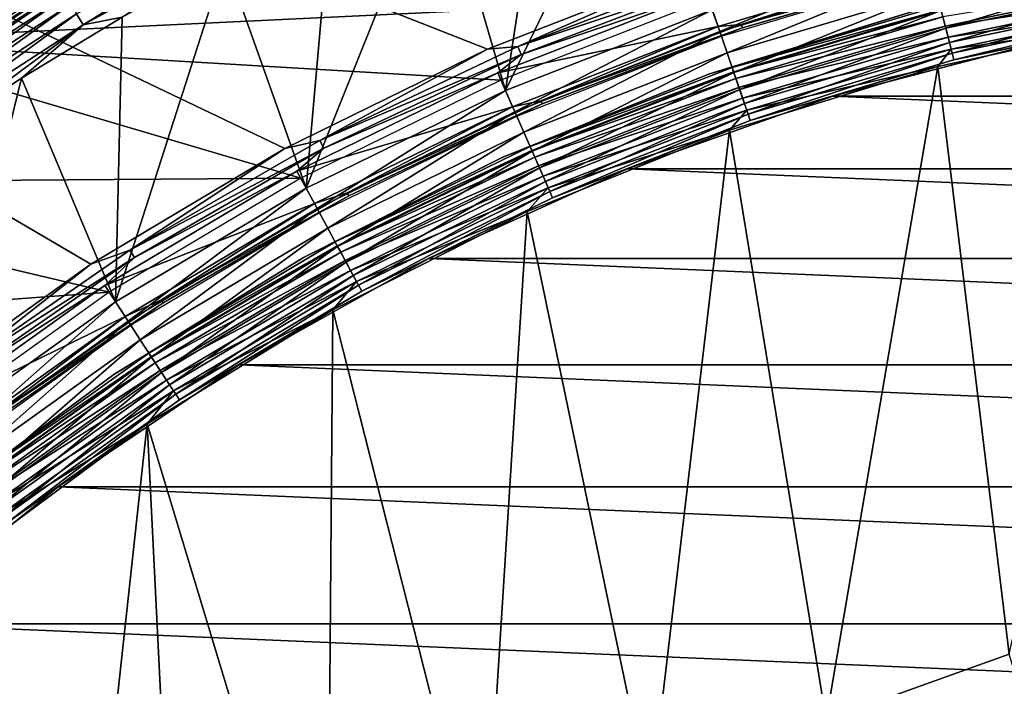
# Model space of a CAD drawing. Header units: millimetres. Extents: x -43.6 to 43.6, y -43.6 to 43.6.
# Tile 260 of 350: x -13.1 to -4.9, y 15.6 to 21.2. Entities that reach past the tile are written whole.
import ezdxf

# ---------------------------------------------------------------- set-up
doc = ezdxf.new("R2010")
doc.units = ezdxf.units.MM
doc.header["$LTSCALE"] = 65.185185
for name, color, linetype in [('101', 7, 'CONTINUOUS'), ('234', 7, 'CONTINUOUS'), ('25', 7, 'CONTINUOUS'), ('27', 7, 'CONTINUOUS'), ('29', 7, 'CONTINUOUS'), ('30', 7, 'CONTINUOUS'), ('32', 7, 'CONTINUOUS'), ('35', 7, 'CONTINUOUS'), ('379', 7, 'CONTINUOUS'), ('38', 7, 'CONTINUOUS'), ('380', 7, 'CONTINUOUS'), ('40', 7, 'CONTINUOUS'), ('41', 7, 'CONTINUOUS'), ('51', 7, 'CONTINUOUS'), ('96', 7, 'CONTINUOUS'), ('99', 7, 'CONTINUOUS')]:
    doc.layers.add(name, color=color, linetype=linetype)

msp = doc.modelspace()

# ---------------------------------------------------------------- linework, layer by layer
at = {"layer": '101', "color": 2, "linetype": 'CONTINUOUS'}
for points in [[(-5.4869, 21.6675, -7.8877), (-7.2575, 21.1403, -7.8877), (-7.0629, 21.1561, -7.9515), (-5.4869, 21.6675, -7.8877)], [(-5.4869, 21.6675, -7.8877), (-7.0629, 21.1561, -7.9515), (-5.3377, 21.6558, -7.9515), (-5.4869, 21.6675, -7.8877)], [(-7.0629, 21.1561, -7.9515), (-5.3307, 21.6276, -8.0257), (-5.3377, 21.6558, -7.9515), (-7.0629, 21.1561, -7.9515)], [(-7.0537, 21.1286, -8.0257), (-5.3307, 21.6276, -8.0257), (-7.0629, 21.1561, -7.9515), (-7.0537, 21.1286, -8.0257)], [(-7.0537, 21.1286, -8.0257), (-5.4661, 21.5851, -8.1049), (-5.3307, 21.6276, -8.0257), (-7.0537, 21.1286, -8.0257)], [(-7.2299, 21.0599, -8.1049), (-5.4661, 21.5851, -8.1049), (-7.0537, 21.1286, -8.0257), (-7.2299, 21.0599, -8.1049)], [(-7.2575, 21.1403, -7.8877), (-8.9785, 20.4688, -7.8877), (-8.7424, 20.5192, -7.9515), (-7.2575, 21.1403, -7.8877)], [(-7.2575, 21.1403, -7.8877), (-8.7424, 20.5192, -7.9515), (-7.0629, 21.1561, -7.9515), (-7.2575, 21.1403, -7.8877)], [(-8.7424, 20.5192, -7.9515), (-7.0537, 21.1286, -8.0257), (-7.0629, 21.1561, -7.9515), (-8.7424, 20.5192, -7.9515)], [(-8.731, 20.4924, -8.0257), (-7.0537, 21.1286, -8.0257), (-8.7424, 20.5192, -7.9515), (-8.731, 20.4924, -8.0257)], [(-8.731, 20.4924, -8.0257), (-7.2299, 21.0599, -8.1049), (-7.0537, 21.1286, -8.0257), (-8.731, 20.4924, -8.0257)], [(-8.9443, 20.391, -8.1049), (-7.2299, 21.0599, -8.1049), (-8.731, 20.4924, -8.0257), (-8.9443, 20.391, -8.1049)], [(-8.9785, 20.4688, -7.8877), (-10.6381, 19.6575, -7.8877), (-10.3652, 19.7492, -7.9515), (-8.9785, 20.4688, -7.8877)], [(-8.9785, 20.4688, -7.8877), (-10.3652, 19.7492, -7.9515), (-8.7424, 20.5192, -7.9515), (-8.9785, 20.4688, -7.8877)], [(-10.3652, 19.7492, -7.9515), (-8.731, 20.4924, -8.0257), (-8.7424, 20.5192, -7.9515), (-10.3652, 19.7492, -7.9515)], [(-10.3517, 19.7234, -8.0257), (-8.731, 20.4924, -8.0257), (-10.3652, 19.7492, -7.9515), (-10.3517, 19.7234, -8.0257)], [(-10.3517, 19.7234, -8.0257), (-8.9443, 20.391, -8.1049), (-8.731, 20.4924, -8.0257), (-10.3517, 19.7234, -8.0257)], [(-10.5976, 19.5827, -8.1049), (-8.9443, 20.391, -8.1049), (-10.3517, 19.7234, -8.0257), (-10.5976, 19.5827, -8.1049)], [(-10.6381, 19.6575, -7.8877), (-11.9207, 18.8511, -7.9515), (-10.3652, 19.7492, -7.9515), (-10.6381, 19.6575, -7.8877)], [(-11.9207, 18.8511, -7.9515), (-10.3517, 19.7234, -8.0257), (-10.3652, 19.7492, -7.9515), (-11.9207, 18.8511, -7.9515)], [(-11.9052, 18.8265, -8.0257), (-10.3517, 19.7234, -8.0257), (-11.9207, 18.8511, -7.9515), (-11.9052, 18.8265, -8.0257)], [(-11.9052, 18.8265, -8.0257), (-10.5976, 19.5827, -8.1049), (-10.3517, 19.7234, -8.0257), (-11.9052, 18.8265, -8.0257)], [(-10.6381, 19.6575, -7.8877), (-12.2251, 18.7118, -7.8877), (-11.9207, 18.8511, -7.9515), (-10.6381, 19.6575, -7.8877)], [(-12.1786, 18.6407, -8.1049), (-10.5976, 19.5827, -8.1049), (-11.9052, 18.8265, -8.0257), (-12.1786, 18.6407, -8.1049)], [(-12.2251, 18.7118, -7.8877), (-13.3989, 17.8307, -7.9515), (-11.9207, 18.8511, -7.9515), (-12.2251, 18.7118, -7.8877)], [(-13.3989, 17.8307, -7.9515), (-11.9052, 18.8265, -8.0257), (-11.9207, 18.8511, -7.9515), (-13.3989, 17.8307, -7.9515)], [(-13.3815, 17.8075, -8.0257), (-11.9052, 18.8265, -8.0257), (-13.3989, 17.8307, -7.9515), (-13.3815, 17.8075, -8.0257)], [(-13.3815, 17.8075, -8.0257), (-12.1786, 18.6407, -8.1049), (-11.9052, 18.8265, -8.0257), (-13.3815, 17.8075, -8.0257)], [(-12.2251, 18.7118, -7.8877), (-13.7285, 17.6384, -7.8877), (-13.3989, 17.8307, -7.9515), (-12.2251, 18.7118, -7.8877)], [(-13.6763, 17.5713, -8.1049), (-12.1786, 18.6407, -8.1049), (-13.3815, 17.8075, -8.0257), (-13.6763, 17.5713, -8.1049)]]:
    msp.add_3dface(points, dxfattribs=at)
at = {"layer": '234', "linetype": 'CONTINUOUS'}
msp.add_3dface([(-12.9974, 22.0847, -9.4785), (-14.6563, 21.0205, -9.4785), (-14.5034, 21.2035, -9.4868), (-12.9974, 22.0847, -9.4785)], dxfattribs=at)
at = {"layer": '25', "color": 7, "linetype": 'CONTINUOUS'}
for points in [[(-6.2957, 20.5576, -12.8785), (-4.5296, 21.0174, -12.8785), (-6.2957, 20.5576, -26.7285), (-6.2957, 20.5576, -12.8785)], [(-6.2957, 20.5576, -26.7285), (-4.5296, 21.0174, -12.8785), (-4.5296, 21.0174, -26.7285), (-6.2957, 20.5576, -26.7285)], [(-8.0164, 19.9496, -12.8785), (-6.2957, 20.5576, -12.8785), (-8.0164, 19.9496, -26.7285), (-8.0164, 19.9496, -12.8785)], [(-8.0164, 19.9496, -26.7285), (-6.2957, 20.5576, -12.8785), (-6.2957, 20.5576, -26.7285), (-8.0164, 19.9496, -26.7285)], [(-9.6794, 19.1979, -12.8785), (-8.0164, 19.9496, -12.8785), (-9.6794, 19.1979, -26.7285), (-9.6794, 19.1979, -12.8785)], [(-9.6794, 19.1979, -26.7285), (-8.0164, 19.9496, -12.8785), (-8.0164, 19.9496, -26.7285), (-9.6794, 19.1979, -26.7285)], [(-11.2726, 18.3079, -12.8785), (-9.6794, 19.1979, -12.8785), (-11.2726, 18.3079, -26.7285), (-11.2726, 18.3079, -12.8785)], [(-11.2726, 18.3079, -26.7285), (-9.6794, 19.1979, -12.8785), (-9.6794, 19.1979, -26.7285), (-11.2726, 18.3079, -26.7285)], [(-12.7846, 17.2859, -12.8785), (-11.2726, 18.3079, -12.8785), (-12.7846, 17.2859, -26.7285), (-12.7846, 17.2859, -12.8785)], [(-12.7846, 17.2859, -26.7285), (-11.2726, 18.3079, -12.8785), (-11.2726, 18.3079, -26.7285), (-12.7846, 17.2859, -26.7285)], [(-14.2045, 16.1395, -12.8785), (-12.7846, 17.2859, -12.8785), (-14.2045, 16.1395, -26.7285), (-14.2045, 16.1395, -12.8785)], [(-14.2045, 16.1395, -26.7285), (-12.7846, 17.2859, -12.8785), (-12.7846, 17.2859, -26.7285), (-14.2045, 16.1395, -26.7285)]]:
    msp.add_3dface(points, dxfattribs=at)
at = {"layer": '27', "color": 7, "linetype": 'CONTINUOUS'}
for points in [[(-7.3058, 21.2809, -11.8785), (-9.0383, 20.6048, -11.8785), (-7.7578, 23.2393, -11.8785), (-7.3058, 21.2809, -11.8785)], [(-7.7578, 23.2393, -11.8785), (-9.0383, 20.6048, -11.8785), (-8.6874, 22.9081, -11.8785), (-7.7578, 23.2393, -11.8785)], [(-8.6874, 22.9081, -11.8785), (-9.0383, 20.6048, -11.8785), (-9.6028, 22.5397, -11.8785), (-8.6874, 22.9081, -11.8785)], [(-9.0383, 20.6048, -11.8785), (-10.709, 19.7881, -11.8785), (-9.6028, 22.5397, -11.8785), (-9.0383, 20.6048, -11.8785)], [(-9.6028, 22.5397, -11.8785), (-10.709, 19.7881, -11.8785), (-10.5026, 22.1347, -11.8785), (-9.6028, 22.5397, -11.8785)], [(-10.5026, 22.1347, -11.8785), (-10.709, 19.7881, -11.8785), (-11.3853, 21.6939, -11.8785), (-10.5026, 22.1347, -11.8785)], [(-10.709, 19.7881, -11.8785), (-12.3065, 18.8361, -11.8785), (-11.3853, 21.6939, -11.8785), (-10.709, 19.7881, -11.8785)], [(-11.3853, 21.6939, -11.8785), (-12.3065, 18.8361, -11.8785), (-12.2496, 21.2179, -11.8785), (-11.3853, 21.6939, -11.8785)], [(-12.2496, 21.2179, -11.8785), (-12.3065, 18.8361, -11.8785), (-13.0941, 20.7074, -11.8785), (-12.2496, 21.2179, -11.8785)], [(-13.0941, 20.7074, -11.8785), (-13.82, 17.7555, -11.8785), (-13.9173, 20.1633, -11.8785), (-13.0941, 20.7074, -11.8785)], [(-12.3065, 18.8361, -11.8785), (-13.82, 17.7555, -11.8785), (-13.0941, 20.7074, -11.8785), (-12.3065, 18.8361, -11.8785)]]:
    msp.add_3dface(points, dxfattribs=at)
at = {"layer": '29', "color": 7, "linetype": 'CONTINUOUS'}
for points in [[(-14.6946, 20.2254, -9.4785), (-13.0625, 21.316, -9.4785), (-14.6946, 20.2254, -11.3785), (-14.6946, 20.2254, -9.4785)], [(-14.6946, 20.2254, -11.3785), (-13.0625, 21.316, -9.4785), (-13.0625, 21.316, -11.3785), (-14.6946, 20.2254, -11.3785)]]:
    msp.add_3dface(points, dxfattribs=at)
at = {"layer": '30', "color": 7, "linetype": 'CONTINUOUS'}
for points in [[(-7.3058, 21.2809, -11.8785), (-5.5236, 21.8115, -11.8785), (-7.2428, 21.0975, -11.8975), (-7.3058, 21.2809, -11.8785)], [(-5.5236, 21.8115, -11.8785), (-5.4758, 21.6235, -11.8975), (-7.2428, 21.0975, -11.8975), (-5.5236, 21.8115, -11.8785)], [(-5.4758, 21.6235, -11.8975), (-7.1818, 20.9198, -11.9543), (-7.2428, 21.0975, -11.8975), (-5.4758, 21.6235, -11.8975)], [(-5.4297, 21.4414, -11.9543), (-7.1818, 20.9198, -11.9543), (-5.4758, 21.6235, -11.8975), (-5.4297, 21.4414, -11.9543)], [(-3.612, 21.6458, -12.0466), (-5.3499, 21.1264, -12.171), (-5.3872, 21.2736, -12.0466), (-3.612, 21.6458, -12.0466)], [(-3.5871, 21.4961, -12.171), (-5.3499, 21.1264, -12.171), (-3.612, 21.6458, -12.0466), (-3.5871, 21.4961, -12.171)], [(-3.5871, 21.4961, -12.171), (-5.3194, 21.0057, -12.3226), (-5.3499, 21.1264, -12.171), (-3.5871, 21.4961, -12.171)], [(-3.5666, 21.3732, -12.3226), (-5.3194, 21.0057, -12.3226), (-3.5871, 21.4961, -12.171), (-3.5666, 21.3732, -12.3226)], [(-5.4297, 21.4414, -11.9543), (-7.1256, 20.756, -12.0466), (-7.1818, 20.9198, -11.9543), (-5.4297, 21.4414, -11.9543)], [(-5.3872, 21.2736, -12.0466), (-7.1256, 20.756, -12.0466), (-5.4297, 21.4414, -11.9543), (-5.3872, 21.2736, -12.0466)], [(-3.5666, 21.3732, -12.3226), (-5.2966, 20.916, -12.4957), (-5.3194, 21.0057, -12.3226), (-3.5666, 21.3732, -12.3226)], [(-3.5513, 21.2819, -12.4957), (-5.2966, 20.916, -12.4957), (-3.5666, 21.3732, -12.3226), (-3.5513, 21.2819, -12.4957)], [(-3.5513, 21.2819, -12.4957), (-5.2827, 20.8607, -12.6834), (-5.2966, 20.916, -12.4957), (-3.5513, 21.2819, -12.4957)], [(-3.5419, 21.2257, -12.6834), (-5.2827, 20.8607, -12.6834), (-3.5513, 21.2819, -12.4957), (-3.5419, 21.2257, -12.6834)], [(-9.0383, 20.6048, -11.8785), (-7.3058, 21.2809, -11.8785), (-8.9602, 20.4273, -11.8975), (-9.0383, 20.6048, -11.8785)], [(-7.3058, 21.2809, -11.8785), (-7.2428, 21.0975, -11.8975), (-8.9602, 20.4273, -11.8975), (-7.3058, 21.2809, -11.8785)], [(-5.3872, 21.2736, -12.0466), (-7.0763, 20.6125, -12.171), (-7.1256, 20.756, -12.0466), (-5.3872, 21.2736, -12.0466)], [(-5.3499, 21.1264, -12.171), (-7.0763, 20.6125, -12.171), (-5.3872, 21.2736, -12.0466), (-5.3499, 21.1264, -12.171)], [(-3.5419, 21.2257, -12.6834), (-4.5296, 21.0174, -12.8785), (-5.2827, 20.8607, -12.6834), (-3.5419, 21.2257, -12.6834)], [(-5.3499, 21.1264, -12.171), (-7.0358, 20.4947, -12.3226), (-7.0763, 20.6125, -12.171), (-5.3499, 21.1264, -12.171)], [(-5.3194, 21.0057, -12.3226), (-7.0358, 20.4947, -12.3226), (-5.3499, 21.1264, -12.171), (-5.3194, 21.0057, -12.3226)], [(-7.2428, 21.0975, -11.8975), (-8.8848, 20.2553, -11.9543), (-8.9602, 20.4273, -11.8975), (-7.2428, 21.0975, -11.8975)], [(-7.1818, 20.9198, -11.9543), (-8.8848, 20.2553, -11.9543), (-7.2428, 21.0975, -11.8975), (-7.1818, 20.9198, -11.9543)], [(-5.3194, 21.0057, -12.3226), (-7.0058, 20.4071, -12.4957), (-7.0358, 20.4947, -12.3226), (-5.3194, 21.0057, -12.3226)], [(-5.2966, 20.916, -12.4957), (-7.0058, 20.4071, -12.4957), (-5.3194, 21.0057, -12.3226), (-5.2966, 20.916, -12.4957)], [(-4.5296, 21.0174, -12.8785), (-6.2957, 20.5576, -12.8785), (-5.2827, 20.8607, -12.6834), (-4.5296, 21.0174, -12.8785)], [(-7.1818, 20.9198, -11.9543), (-8.8152, 20.0967, -12.0466), (-8.8848, 20.2553, -11.9543), (-7.1818, 20.9198, -11.9543)], [(-7.1256, 20.756, -12.0466), (-8.8152, 20.0967, -12.0466), (-7.1818, 20.9198, -11.9543), (-7.1256, 20.756, -12.0466)], [(-5.2966, 20.916, -12.4957), (-6.9873, 20.3532, -12.6834), (-7.0058, 20.4071, -12.4957), (-5.2966, 20.916, -12.4957)], [(-5.2827, 20.8607, -12.6834), (-6.9873, 20.3532, -12.6834), (-5.2966, 20.916, -12.4957), (-5.2827, 20.8607, -12.6834)], [(-5.2827, 20.8607, -12.6834), (-6.2957, 20.5576, -12.8785), (-6.9873, 20.3532, -12.6834), (-5.2827, 20.8607, -12.6834)], [(-7.1256, 20.756, -12.0466), (-8.7543, 19.9577, -12.171), (-8.8152, 20.0967, -12.0466), (-7.1256, 20.756, -12.0466)], [(-7.0763, 20.6125, -12.171), (-8.7543, 19.9577, -12.171), (-7.1256, 20.756, -12.0466), (-7.0763, 20.6125, -12.171)], [(-10.709, 19.7881, -11.8785), (-9.0383, 20.6048, -11.8785), (-10.6165, 19.6176, -11.8975), (-10.709, 19.7881, -11.8785)], [(-9.0383, 20.6048, -11.8785), (-8.9602, 20.4273, -11.8975), (-10.6165, 19.6176, -11.8975), (-9.0383, 20.6048, -11.8785)], [(-7.0763, 20.6125, -12.171), (-8.7042, 19.8437, -12.3226), (-8.7543, 19.9577, -12.171), (-7.0763, 20.6125, -12.171)], [(-7.0358, 20.4947, -12.3226), (-8.7042, 19.8437, -12.3226), (-7.0763, 20.6125, -12.171), (-7.0358, 20.4947, -12.3226)], [(-6.2957, 20.5576, -12.8785), (-8.0164, 19.9496, -12.8785), (-6.9873, 20.3532, -12.6834), (-6.2957, 20.5576, -12.8785)], [(-7.0358, 20.4947, -12.3226), (-8.6671, 19.7589, -12.4957), (-8.7042, 19.8437, -12.3226), (-7.0358, 20.4947, -12.3226)], [(-7.0058, 20.4071, -12.4957), (-8.6671, 19.7589, -12.4957), (-7.0358, 20.4947, -12.3226), (-7.0058, 20.4071, -12.4957)], [(-8.9602, 20.4273, -11.8975), (-10.5271, 19.4524, -11.9543), (-10.6165, 19.6176, -11.8975), (-8.9602, 20.4273, -11.8975)], [(-8.8848, 20.2553, -11.9543), (-10.5271, 19.4524, -11.9543), (-8.9602, 20.4273, -11.8975), (-8.8848, 20.2553, -11.9543)], [(-7.0058, 20.4071, -12.4957), (-8.6442, 19.7067, -12.6834), (-8.6671, 19.7589, -12.4957), (-7.0058, 20.4071, -12.4957)], [(-6.9873, 20.3532, -12.6834), (-8.6442, 19.7067, -12.6834), (-7.0058, 20.4071, -12.4957), (-6.9873, 20.3532, -12.6834)], [(-6.9873, 20.3532, -12.6834), (-8.0164, 19.9496, -12.8785), (-8.6442, 19.7067, -12.6834), (-6.9873, 20.3532, -12.6834)], [(-8.8848, 20.2553, -11.9543), (-10.4447, 19.3001, -12.0466), (-10.5271, 19.4524, -11.9543), (-8.8848, 20.2553, -11.9543)], [(-8.8152, 20.0967, -12.0466), (-10.4447, 19.3001, -12.0466), (-8.8848, 20.2553, -11.9543), (-8.8152, 20.0967, -12.0466)], [(-8.8152, 20.0967, -12.0466), (-10.3725, 19.1666, -12.171), (-10.4447, 19.3001, -12.0466), (-8.8152, 20.0967, -12.0466)], [(-8.7543, 19.9577, -12.171), (-10.3725, 19.1666, -12.171), (-8.8152, 20.0967, -12.0466), (-8.7543, 19.9577, -12.171)], [(-8.7543, 19.9577, -12.171), (-10.3132, 19.0571, -12.3226), (-10.3725, 19.1666, -12.171), (-8.7543, 19.9577, -12.171)], [(-8.7042, 19.8437, -12.3226), (-10.3132, 19.0571, -12.3226), (-8.7543, 19.9577, -12.171), (-8.7042, 19.8437, -12.3226)], [(-8.0164, 19.9496, -12.8785), (-9.6794, 19.1979, -12.8785), (-8.6442, 19.7067, -12.6834), (-8.0164, 19.9496, -12.8785)], [(-8.7042, 19.8437, -12.3226), (-10.2691, 18.9757, -12.4957), (-10.3132, 19.0571, -12.3226), (-8.7042, 19.8437, -12.3226)], [(-8.6671, 19.7589, -12.4957), (-10.2691, 18.9757, -12.4957), (-8.7042, 19.8437, -12.3226), (-8.6671, 19.7589, -12.4957)], [(-12.3065, 18.8361, -11.8785), (-10.709, 19.7881, -11.8785), (-12.2003, 18.6739, -11.8975), (-12.3065, 18.8361, -11.8785)], [(-10.709, 19.7881, -11.8785), (-10.6165, 19.6176, -11.8975), (-12.2003, 18.6739, -11.8975), (-10.709, 19.7881, -11.8785)], [(-8.6671, 19.7589, -12.4957), (-10.242, 18.9256, -12.6834), (-10.2691, 18.9757, -12.4957), (-8.6671, 19.7589, -12.4957)], [(-8.6442, 19.7067, -12.6834), (-10.242, 18.9256, -12.6834), (-8.6671, 19.7589, -12.4957), (-8.6442, 19.7067, -12.6834)], [(-8.6442, 19.7067, -12.6834), (-9.6794, 19.1979, -12.8785), (-10.242, 18.9256, -12.6834), (-8.6442, 19.7067, -12.6834)], [(-10.6165, 19.6176, -11.8975), (-12.0975, 18.5166, -11.9543), (-12.2003, 18.6739, -11.8975), (-10.6165, 19.6176, -11.8975)], [(-10.5271, 19.4524, -11.9543), (-12.0975, 18.5166, -11.9543), (-10.6165, 19.6176, -11.8975), (-10.5271, 19.4524, -11.9543)], [(-10.5271, 19.4524, -11.9543), (-12.0028, 18.3717, -12.0466), (-12.0975, 18.5166, -11.9543), (-10.5271, 19.4524, -11.9543)], [(-10.4447, 19.3001, -12.0466), (-12.0028, 18.3717, -12.0466), (-10.5271, 19.4524, -11.9543), (-10.4447, 19.3001, -12.0466)], [(-10.4447, 19.3001, -12.0466), (-11.9198, 18.2446, -12.171), (-12.0028, 18.3717, -12.0466), (-10.4447, 19.3001, -12.0466)], [(-10.3725, 19.1666, -12.171), (-11.9198, 18.2446, -12.171), (-10.4447, 19.3001, -12.0466), (-10.3725, 19.1666, -12.171)], [(-10.3725, 19.1666, -12.171), (-11.8517, 18.1403, -12.3226), (-11.9198, 18.2446, -12.171), (-10.3725, 19.1666, -12.171)], [(-10.3132, 19.0571, -12.3226), (-11.8517, 18.1403, -12.3226), (-10.3725, 19.1666, -12.171), (-10.3132, 19.0571, -12.3226)], [(-9.6794, 19.1979, -12.8785), (-11.2726, 18.3079, -12.8785), (-10.242, 18.9256, -12.6834), (-9.6794, 19.1979, -12.8785)], [(-10.3132, 19.0571, -12.3226), (-11.8011, 18.0629, -12.4957), (-11.8517, 18.1403, -12.3226), (-10.3132, 19.0571, -12.3226)], [(-10.2691, 18.9757, -12.4957), (-11.8011, 18.0629, -12.4957), (-10.3132, 19.0571, -12.3226), (-10.2691, 18.9757, -12.4957)], [(-10.2691, 18.9757, -12.4957), (-11.7699, 18.0152, -12.6834), (-11.8011, 18.0629, -12.4957), (-10.2691, 18.9757, -12.4957)], [(-10.242, 18.9256, -12.6834), (-11.7699, 18.0152, -12.6834), (-10.2691, 18.9757, -12.4957), (-10.242, 18.9256, -12.6834)], [(-10.242, 18.9256, -12.6834), (-11.2726, 18.3079, -12.8785), (-11.7699, 18.0152, -12.6834), (-10.242, 18.9256, -12.6834)], [(-13.82, 17.7555, -11.8785), (-12.3065, 18.8361, -11.8785), (-13.7007, 17.6026, -11.8975), (-13.82, 17.7555, -11.8785)], [(-12.3065, 18.8361, -11.8785), (-12.2003, 18.6739, -11.8975), (-13.7007, 17.6026, -11.8975), (-12.3065, 18.8361, -11.8785)], [(-12.2003, 18.6739, -11.8975), (-13.5853, 17.4544, -11.9543), (-13.7007, 17.6026, -11.8975), (-12.2003, 18.6739, -11.8975)], [(-12.0975, 18.5166, -11.9543), (-13.5853, 17.4544, -11.9543), (-12.2003, 18.6739, -11.8975), (-12.0975, 18.5166, -11.9543)], [(-12.0975, 18.5166, -11.9543), (-13.4789, 17.3178, -12.0466), (-13.5853, 17.4544, -11.9543), (-12.0975, 18.5166, -11.9543)], [(-12.0028, 18.3717, -12.0466), (-13.4789, 17.3178, -12.0466), (-12.0975, 18.5166, -11.9543), (-12.0028, 18.3717, -12.0466)], [(-12.0028, 18.3717, -12.0466), (-13.3857, 17.198, -12.171), (-13.4789, 17.3178, -12.0466), (-12.0028, 18.3717, -12.0466)], [(-11.9198, 18.2446, -12.171), (-13.3857, 17.198, -12.171), (-12.0028, 18.3717, -12.0466), (-11.9198, 18.2446, -12.171)], [(-11.9198, 18.2446, -12.171), (-13.3092, 17.0997, -12.3226), (-13.3857, 17.198, -12.171), (-11.9198, 18.2446, -12.171)], [(-11.8517, 18.1403, -12.3226), (-13.3092, 17.0997, -12.3226), (-11.9198, 18.2446, -12.171), (-11.8517, 18.1403, -12.3226)], [(-11.2726, 18.3079, -12.8785), (-12.7846, 17.2859, -12.8785), (-11.7699, 18.0152, -12.6834), (-11.2726, 18.3079, -12.8785)], [(-11.8517, 18.1403, -12.3226), (-13.2524, 17.0267, -12.4957), (-13.3092, 17.0997, -12.3226), (-11.8517, 18.1403, -12.3226)], [(-11.8011, 18.0629, -12.4957), (-13.2524, 17.0267, -12.4957), (-11.8517, 18.1403, -12.3226), (-11.8011, 18.0629, -12.4957)], [(-11.8011, 18.0629, -12.4957), (-13.2174, 16.9817, -12.6834), (-13.2524, 17.0267, -12.4957), (-11.8011, 18.0629, -12.4957)], [(-11.7699, 18.0152, -12.6834), (-13.2174, 16.9817, -12.6834), (-11.8011, 18.0629, -12.4957), (-11.7699, 18.0152, -12.6834)], [(-11.7699, 18.0152, -12.6834), (-12.7846, 17.2859, -12.8785), (-13.2174, 16.9817, -12.6834), (-11.7699, 18.0152, -12.6834)], [(-12.7846, 17.2859, -12.8785), (-14.2045, 16.1395, -12.8785), (-13.2174, 16.9817, -12.6834), (-12.7846, 17.2859, -12.8785)]]:
    msp.add_3dface(points, dxfattribs=at)
at = {"layer": '32', "color": 7, "linetype": 'CONTINUOUS'}
for points in [[(-12.6309, 21.246, -11.829), (-10.9674, 22.1506, -11.829), (-12.5768, 21.1551, -11.866), (-12.6309, 21.246, -11.829)], [(-12.5768, 21.1551, -11.866), (-10.9674, 22.1506, -11.829), (-10.9205, 22.0558, -11.866), (-12.5768, 21.1551, -11.866)], [(-12.2496, 21.2179, -11.8785), (-12.5768, 21.1551, -11.866), (-10.9205, 22.0558, -11.866), (-12.2496, 21.2179, -11.8785)], [(-14.3758, 20.4381, -11.4892), (-13.0625, 21.316, -11.3785), (-12.7691, 21.4786, -11.4892), (-14.3758, 20.4381, -11.4892)], [(-14.3758, 20.4381, -11.4892), (-12.7691, 21.4786, -11.4892), (-14.3546, 20.4079, -11.5951), (-14.3758, 20.4381, -11.4892)], [(-14.3546, 20.4079, -11.5951), (-12.7691, 21.4786, -11.4892), (-12.7503, 21.4468, -11.5951), (-14.3546, 20.4079, -11.5951)], [(-14.3546, 20.4079, -11.5951), (-12.7503, 21.4468, -11.5951), (-14.3203, 20.3592, -11.69), (-14.3546, 20.4079, -11.5951)], [(-14.3203, 20.3592, -11.69), (-12.7503, 21.4468, -11.5951), (-12.7198, 21.3957, -11.69), (-14.3203, 20.3592, -11.69)], [(-14.3203, 20.3592, -11.69), (-12.7198, 21.3957, -11.69), (-14.2748, 20.2944, -11.7693), (-14.3203, 20.3592, -11.69)], [(-14.2748, 20.2944, -11.7693), (-12.7198, 21.3957, -11.69), (-12.6794, 21.3276, -11.7693), (-14.2748, 20.2944, -11.7693)], [(-14.6946, 20.2254, -11.3785), (-13.0625, 21.316, -11.3785), (-14.3758, 20.4381, -11.4892), (-14.6946, 20.2254, -11.3785)], [(-14.2748, 20.2944, -11.7693), (-12.6794, 21.3276, -11.7693), (-14.2202, 20.2168, -11.829), (-14.2748, 20.2944, -11.7693)], [(-14.2202, 20.2168, -11.829), (-12.6794, 21.3276, -11.7693), (-12.6309, 21.246, -11.829), (-14.2202, 20.2168, -11.829)], [(-14.2202, 20.2168, -11.829), (-12.6309, 21.246, -11.829), (-14.1593, 20.1303, -11.866), (-14.2202, 20.2168, -11.829)], [(-14.1593, 20.1303, -11.866), (-12.6309, 21.246, -11.829), (-12.5768, 21.1551, -11.866), (-14.1593, 20.1303, -11.866)], [(-12.2496, 21.2179, -11.8785), (-13.0941, 20.7074, -11.8785), (-12.5768, 21.1551, -11.866), (-12.2496, 21.2179, -11.8785)], [(-13.9173, 20.1633, -11.8785), (-14.1593, 20.1303, -11.866), (-12.5768, 21.1551, -11.866), (-13.9173, 20.1633, -11.8785)], [(-13.0941, 20.7074, -11.8785), (-13.9173, 20.1633, -11.8785), (-12.5768, 21.1551, -11.866), (-13.0941, 20.7074, -11.8785)]]:
    msp.add_3dface(points, dxfattribs=at)
at = {"layer": '35', "color": 7, "linetype": 'CONTINUOUS'}
for points in [[(-3.6329, 21.1908, -7.4785), (-5.4171, 20.8064, -7.4785), (-4.8187, 15.8852, -7.4785), (-3.6329, 21.1908, -7.4785)], [(-5.4171, 20.8064, -7.4785), (-7.162, 20.272, -7.4785), (-6.3525, 15.3364, -7.4785), (-5.4171, 20.8064, -7.4785)], [(-4.8187, 15.8852, -7.4785), (-5.4171, 20.8064, -7.4785), (-6.3525, 15.3364, -7.4785), (-4.8187, 15.8852, -7.4785)], [(-7.162, 20.272, -7.4785), (-8.8555, 19.5916, -7.4785), (-7.8252, 14.6399, -7.4785), (-7.162, 20.272, -7.4785)], [(-6.3525, 15.3364, -7.4785), (-7.162, 20.272, -7.4785), (-7.8252, 14.6399, -7.4785), (-6.3525, 15.3364, -7.4785)], [(-8.8555, 19.5916, -7.4785), (-10.4851, 18.77, -7.4785), (-9.2225, 13.8024, -7.4785), (-8.8555, 19.5916, -7.4785)], [(-7.8252, 14.6399, -7.4785), (-8.8555, 19.5916, -7.4785), (-9.2225, 13.8024, -7.4785), (-7.8252, 14.6399, -7.4785)], [(-10.4851, 18.77, -7.4785), (-12.0391, 17.8132, -7.4785), (-10.5309, 12.832, -7.4785), (-10.4851, 18.77, -7.4785)], [(-9.2225, 13.8024, -7.4785), (-10.4851, 18.77, -7.4785), (-10.5309, 12.832, -7.4785), (-9.2225, 13.8024, -7.4785)], [(-12.0391, 17.8132, -7.4785), (-13.5065, 16.728, -7.4785), (-12.832, 10.5309, -7.4785), (-12.0391, 17.8132, -7.4785)], [(-11.738, 11.738, -7.4785), (-12.0391, 17.8132, -7.4785), (-12.832, 10.5309, -7.4785), (-11.738, 11.738, -7.4785)], [(-10.5309, 12.832, -7.4785), (-12.0391, 17.8132, -7.4785), (-11.738, 11.738, -7.4785), (-10.5309, 12.832, -7.4785)], [(-12.832, 10.5309, -7.4785), (-13.5065, 16.728, -7.4785), (-13.8024, 9.2225, -7.4785), (-12.832, 10.5309, -7.4785)]]:
    msp.add_3dface(points, dxfattribs=at)
at = {"layer": '379', "color": 7, "linetype": 'CONTINUOUS'}
for points in [[(-4.5297, 21.0174, -75.5285), (6.2956, 20.5576, -75.5285), (-6.2956, 20.5576, -75.5285), (-4.5297, 21.0174, -75.5285)], [(-6.2956, 20.5576, -75.5285), (8.0165, 19.9496, -75.5285), (-8.0165, 19.9496, -75.5285), (-6.2956, 20.5576, -75.5285)], [(6.2956, 20.5576, -75.5285), (8.0165, 19.9496, -75.5285), (-6.2956, 20.5576, -75.5285), (6.2956, 20.5576, -75.5285)], [(-8.0165, 19.9496, -75.5285), (9.6793, 19.1979, -75.5285), (-9.6793, 19.1979, -75.5285), (-8.0165, 19.9496, -75.5285)], [(8.0165, 19.9496, -75.5285), (9.6793, 19.1979, -75.5285), (-8.0165, 19.9496, -75.5285), (8.0165, 19.9496, -75.5285)], [(-9.6793, 19.1979, -75.5285), (11.2727, 18.3078, -75.5285), (-11.2727, 18.3078, -75.5285), (-9.6793, 19.1979, -75.5285)], [(9.6793, 19.1979, -75.5285), (11.2727, 18.3078, -75.5285), (-9.6793, 19.1979, -75.5285), (9.6793, 19.1979, -75.5285)], [(-11.2727, 18.3078, -75.5285), (12.7846, 17.286, -75.5285), (-12.7846, 17.286, -75.5285), (-11.2727, 18.3078, -75.5285)], [(11.2727, 18.3078, -75.5285), (12.7846, 17.286, -75.5285), (-11.2727, 18.3078, -75.5285), (11.2727, 18.3078, -75.5285)], [(-12.7846, 17.286, -75.5285), (14.2045, 16.1394, -75.5285), (-14.2045, 16.1394, -75.5285), (-12.7846, 17.286, -75.5285)], [(12.7846, 17.286, -75.5285), (14.2045, 16.1394, -75.5285), (-12.7846, 17.286, -75.5285), (12.7846, 17.286, -75.5285)], [(-14.2045, 16.1394, -75.5285), (15.522, 14.8767, -75.5285), (-15.522, 14.8767, -75.5285), (-14.2045, 16.1394, -75.5285)], [(14.2045, 16.1394, -75.5285), (15.522, 14.8767, -75.5285), (-14.2045, 16.1394, -75.5285), (14.2045, 16.1394, -75.5285)]]:
    msp.add_3dface(points, dxfattribs=at)
at = {"layer": '38', "color": 7, "linetype": 'CONTINUOUS'}
for points in [[(-3.5901, 21.514, -7.5874), (-5.3739, 21.2209, -7.6666), (-5.3544, 21.1441, -7.5874), (-3.5901, 21.514, -7.5874)], [(-3.5901, 21.514, -7.5874), (-5.3544, 21.1441, -7.5874), (-3.5744, 21.4204, -7.5278), (-3.5901, 21.514, -7.5874)], [(-3.5744, 21.4204, -7.5278), (-5.3544, 21.1441, -7.5874), (-5.3311, 21.052, -7.5278), (-3.5744, 21.4204, -7.5278)], [(-3.5744, 21.4204, -7.5278), (-5.3311, 21.052, -7.5278), (-3.557, 21.316, -7.4909), (-3.5744, 21.4204, -7.5278)], [(-5.5435, 21.2901, -7.9785), (-7.3291, 20.7433, -7.9785), (-7.1393, 20.7961, -7.8673), (-5.5435, 21.2901, -7.9785)], [(-5.3976, 21.3147, -7.8673), (-5.5435, 21.2901, -7.9785), (-7.1393, 20.7961, -7.8673), (-5.3976, 21.3147, -7.8673)], [(-5.3976, 21.3147, -7.8673), (-7.1393, 20.7961, -7.8673), (-5.3885, 21.2788, -7.7615), (-5.3976, 21.3147, -7.8673)], [(-3.557, 21.316, -7.4909), (-5.3311, 21.052, -7.5278), (-5.3051, 20.9494, -7.4909), (-3.557, 21.316, -7.4909)], [(-3.6329, 21.1908, -7.4785), (-3.557, 21.316, -7.4909), (-5.3051, 20.9494, -7.4909), (-3.6329, 21.1908, -7.4785)], [(-5.3885, 21.2788, -7.7615), (-7.1393, 20.7961, -7.8673), (-7.1273, 20.7611, -7.7615), (-5.3885, 21.2788, -7.7615)], [(-5.3885, 21.2788, -7.7615), (-7.1273, 20.7611, -7.7615), (-5.3739, 21.2209, -7.6666), (-5.3885, 21.2788, -7.7615)], [(-5.3739, 21.2209, -7.6666), (-7.1273, 20.7611, -7.7615), (-7.1079, 20.7047, -7.6666), (-5.3739, 21.2209, -7.6666)], [(-5.3739, 21.2209, -7.6666), (-7.1079, 20.7047, -7.6666), (-5.3544, 21.1441, -7.5874), (-5.3739, 21.2209, -7.6666)], [(-5.3544, 21.1441, -7.5874), (-7.1079, 20.7047, -7.6666), (-7.0822, 20.6297, -7.5874), (-5.3544, 21.1441, -7.5874)], [(-5.3544, 21.1441, -7.5874), (-7.0822, 20.6297, -7.5874), (-5.3311, 21.052, -7.5278), (-5.3544, 21.1441, -7.5874)], [(-5.4171, 20.8064, -7.4785), (-3.6329, 21.1908, -7.4785), (-5.3051, 20.9494, -7.4909), (-5.4171, 20.8064, -7.4785)], [(-5.3311, 21.052, -7.5278), (-7.0822, 20.6297, -7.5874), (-7.0513, 20.5399, -7.5278), (-5.3311, 21.052, -7.5278)], [(-5.3311, 21.052, -7.5278), (-7.0513, 20.5399, -7.5278), (-5.3051, 20.9494, -7.4909), (-5.3311, 21.052, -7.5278)], [(-5.3051, 20.9494, -7.4909), (-7.0513, 20.5399, -7.5278), (-7.017, 20.4398, -7.4909), (-5.3051, 20.9494, -7.4909)], [(-5.4171, 20.8064, -7.4785), (-5.3051, 20.9494, -7.4909), (-7.017, 20.4398, -7.4909), (-5.4171, 20.8064, -7.4785)], [(-7.1393, 20.7961, -7.8673), (-7.3291, 20.7433, -7.9785), (-8.8323, 20.1355, -7.8673), (-7.1393, 20.7961, -7.8673)], [(-7.1393, 20.7961, -7.8673), (-8.8323, 20.1355, -7.8673), (-7.1273, 20.7611, -7.7615), (-7.1393, 20.7961, -7.8673)], [(-7.162, 20.272, -7.4785), (-5.4171, 20.8064, -7.4785), (-7.017, 20.4398, -7.4909), (-7.162, 20.272, -7.4785)], [(-7.3291, 20.7433, -7.9785), (-9.0618, 20.047, -7.9785), (-8.8323, 20.1355, -7.8673), (-7.3291, 20.7433, -7.9785)], [(-7.1273, 20.7611, -7.7615), (-8.8323, 20.1355, -7.8673), (-8.8174, 20.1016, -7.7615), (-7.1273, 20.7611, -7.7615)], [(-7.1273, 20.7611, -7.7615), (-8.8174, 20.1016, -7.7615), (-7.1079, 20.7047, -7.6666), (-7.1273, 20.7611, -7.7615)], [(-7.1079, 20.7047, -7.6666), (-8.8174, 20.1016, -7.7615), (-8.7934, 20.047, -7.6666), (-7.1079, 20.7047, -7.6666)], [(-7.1079, 20.7047, -7.6666), (-8.7934, 20.047, -7.6666), (-7.0822, 20.6297, -7.5874), (-7.1079, 20.7047, -7.6666)], [(-7.0822, 20.6297, -7.5874), (-8.7934, 20.047, -7.6666), (-8.7616, 19.9744, -7.5874), (-7.0822, 20.6297, -7.5874)], [(-7.0822, 20.6297, -7.5874), (-8.7616, 19.9744, -7.5874), (-7.0513, 20.5399, -7.5278), (-7.0822, 20.6297, -7.5874)], [(-7.0513, 20.5399, -7.5278), (-8.7616, 19.9744, -7.5874), (-8.7234, 19.8874, -7.5278), (-7.0513, 20.5399, -7.5278)], [(-7.0513, 20.5399, -7.5278), (-8.7234, 19.8874, -7.5278), (-7.017, 20.4398, -7.4909), (-7.0513, 20.5399, -7.5278)], [(-7.017, 20.4398, -7.4909), (-8.7234, 19.8874, -7.5278), (-8.6809, 19.7905, -7.4909), (-7.017, 20.4398, -7.4909)], [(-7.162, 20.272, -7.4785), (-7.017, 20.4398, -7.4909), (-8.6809, 19.7905, -7.4909), (-7.162, 20.272, -7.4785)], [(-8.8555, 19.5916, -7.4785), (-7.162, 20.272, -7.4785), (-8.6809, 19.7905, -7.4909), (-8.8555, 19.5916, -7.4785)], [(-8.8323, 20.1355, -7.8673), (-9.0618, 20.047, -7.9785), (-10.4649, 19.3374, -7.8673), (-8.8323, 20.1355, -7.8673)], [(-8.8323, 20.1355, -7.8673), (-10.4649, 19.3374, -7.8673), (-8.8174, 20.1016, -7.7615), (-8.8323, 20.1355, -7.8673)], [(-9.0618, 20.047, -7.9785), (-10.7293, 19.2063, -7.9785), (-10.4649, 19.3374, -7.8673), (-9.0618, 20.047, -7.9785)], [(-8.8174, 20.1016, -7.7615), (-10.4649, 19.3374, -7.8673), (-10.4473, 19.3048, -7.7615), (-8.8174, 20.1016, -7.7615)], [(-8.8174, 20.1016, -7.7615), (-10.4473, 19.3048, -7.7615), (-8.7934, 20.047, -7.6666), (-8.8174, 20.1016, -7.7615)], [(-8.7934, 20.047, -7.6666), (-10.4473, 19.3048, -7.7615), (-10.4189, 19.2524, -7.6666), (-8.7934, 20.047, -7.6666)], [(-8.7934, 20.047, -7.6666), (-10.4189, 19.2524, -7.6666), (-8.7616, 19.9744, -7.5874), (-8.7934, 20.047, -7.6666)], [(-8.7616, 19.9744, -7.5874), (-10.4189, 19.2524, -7.6666), (-10.3811, 19.1826, -7.5874), (-8.7616, 19.9744, -7.5874)], [(-8.7616, 19.9744, -7.5874), (-10.3811, 19.1826, -7.5874), (-8.7234, 19.8874, -7.5278), (-8.7616, 19.9744, -7.5874)], [(-8.7234, 19.8874, -7.5278), (-10.3811, 19.1826, -7.5874), (-10.3359, 19.0991, -7.5278), (-8.7234, 19.8874, -7.5278)], [(-8.7234, 19.8874, -7.5278), (-10.3359, 19.0991, -7.5278), (-8.6809, 19.7905, -7.4909), (-8.7234, 19.8874, -7.5278)], [(-8.6809, 19.7905, -7.4909), (-10.3359, 19.0991, -7.5278), (-10.2856, 19.0061, -7.4909), (-8.6809, 19.7905, -7.4909)], [(-8.8555, 19.5916, -7.4785), (-8.6809, 19.7905, -7.4909), (-10.2856, 19.0061, -7.4909), (-8.8555, 19.5916, -7.4785)], [(-10.4851, 18.77, -7.4785), (-8.8555, 19.5916, -7.4785), (-10.2856, 19.0061, -7.4909), (-10.4851, 18.77, -7.4785)], [(-10.4649, 19.3374, -7.8673), (-10.7293, 19.2063, -7.9785), (-12.026, 18.4072, -7.8673), (-10.4649, 19.3374, -7.8673)], [(-10.4649, 19.3374, -7.8673), (-12.026, 18.4072, -7.8673), (-10.4473, 19.3048, -7.7615), (-10.4649, 19.3374, -7.8673)], [(-10.4473, 19.3048, -7.7615), (-12.026, 18.4072, -7.8673), (-12.0058, 18.3762, -7.7615), (-10.4473, 19.3048, -7.7615)], [(-10.4473, 19.3048, -7.7615), (-12.0058, 18.3762, -7.7615), (-10.4189, 19.2524, -7.6666), (-10.4473, 19.3048, -7.7615)], [(-10.4189, 19.2524, -7.6666), (-12.0058, 18.3762, -7.7615), (-11.9731, 18.3262, -7.6666), (-10.4189, 19.2524, -7.6666)], [(-10.4189, 19.2524, -7.6666), (-11.9731, 18.3262, -7.6666), (-10.3811, 19.1826, -7.5874), (-10.4189, 19.2524, -7.6666)], [(-10.7293, 19.2063, -7.9785), (-12.3194, 18.2272, -7.9785), (-12.026, 18.4072, -7.8673), (-10.7293, 19.2063, -7.9785)], [(-10.3811, 19.1826, -7.5874), (-11.9731, 18.3262, -7.6666), (-11.9297, 18.2598, -7.5874), (-10.3811, 19.1826, -7.5874)], [(-10.3811, 19.1826, -7.5874), (-11.9297, 18.2598, -7.5874), (-10.3359, 19.0991, -7.5278), (-10.3811, 19.1826, -7.5874)], [(-10.3359, 19.0991, -7.5278), (-11.9297, 18.2598, -7.5874), (-11.8778, 18.1804, -7.5278), (-10.3359, 19.0991, -7.5278)], [(-10.3359, 19.0991, -7.5278), (-11.8778, 18.1804, -7.5278), (-10.2856, 19.0061, -7.4909), (-10.3359, 19.0991, -7.5278)], [(-10.2856, 19.0061, -7.4909), (-11.8778, 18.1804, -7.5278), (-11.8199, 18.0918, -7.4909), (-10.2856, 19.0061, -7.4909)], [(-10.4851, 18.77, -7.4785), (-10.2856, 19.0061, -7.4909), (-11.8199, 18.0918, -7.4909), (-10.4851, 18.77, -7.4785)], [(-12.0391, 17.8132, -7.4785), (-10.4851, 18.77, -7.4785), (-11.8199, 18.0918, -7.4909), (-12.0391, 17.8132, -7.4785)], [(-12.026, 18.4072, -7.8673), (-12.3194, 18.2272, -7.9785), (-13.505, 17.3512, -7.8673), (-12.026, 18.4072, -7.8673)], [(-12.026, 18.4072, -7.8673), (-13.505, 17.3512, -7.8673), (-12.0058, 18.3762, -7.7615), (-12.026, 18.4072, -7.8673)], [(-12.0058, 18.3762, -7.7615), (-13.505, 17.3512, -7.8673), (-13.4822, 17.322, -7.7615), (-12.0058, 18.3762, -7.7615)], [(-12.0058, 18.3762, -7.7615), (-13.4822, 17.322, -7.7615), (-11.9731, 18.3262, -7.6666), (-12.0058, 18.3762, -7.7615)], [(-11.9731, 18.3262, -7.6666), (-13.4822, 17.322, -7.7615), (-13.4456, 17.2749, -7.6666), (-11.9731, 18.3262, -7.6666)], [(-11.9731, 18.3262, -7.6666), (-13.4456, 17.2749, -7.6666), (-11.9297, 18.2598, -7.5874), (-11.9731, 18.3262, -7.6666)], [(-11.9297, 18.2598, -7.5874), (-13.4456, 17.2749, -7.6666), (-13.3969, 17.2123, -7.5874), (-11.9297, 18.2598, -7.5874)], [(-11.9297, 18.2598, -7.5874), (-13.3969, 17.2123, -7.5874), (-11.8778, 18.1804, -7.5278), (-11.9297, 18.2598, -7.5874)], [(-12.3194, 18.2272, -7.9785), (-13.8208, 17.1168, -7.9785), (-13.505, 17.3512, -7.8673), (-12.3194, 18.2272, -7.9785)], [(-11.8778, 18.1804, -7.5278), (-13.3969, 17.2123, -7.5874), (-13.3386, 17.1374, -7.5278), (-11.8778, 18.1804, -7.5278)], [(-11.8778, 18.1804, -7.5278), (-13.3386, 17.1374, -7.5278), (-11.8199, 18.0918, -7.4909), (-11.8778, 18.1804, -7.5278)], [(-11.8199, 18.0918, -7.4909), (-13.3386, 17.1374, -7.5278), (-13.2736, 17.0539, -7.4909), (-11.8199, 18.0918, -7.4909)], [(-12.0391, 17.8132, -7.4785), (-11.8199, 18.0918, -7.4909), (-13.2736, 17.0539, -7.4909), (-12.0391, 17.8132, -7.4785)], [(-13.5065, 16.728, -7.4785), (-12.0391, 17.8132, -7.4785), (-13.2736, 17.0539, -7.4909), (-13.5065, 16.728, -7.4785)]]:
    msp.add_3dface(points, dxfattribs=at)
at = {"layer": '380', "color": 7, "linetype": 'CONTINUOUS'}
for points in [[(-4.5296, 21.0174, -26.6285), (-6.2956, 20.5576, -75.5285), (-6.2957, 20.5576, -26.6285), (-4.5296, 21.0174, -26.6285)], [(-4.5297, 21.0174, -75.5285), (-6.2956, 20.5576, -75.5285), (-4.5296, 21.0174, -26.6285), (-4.5297, 21.0174, -75.5285)], [(-6.2956, 20.5576, -75.5285), (-8.0165, 19.9496, -75.5285), (-6.2957, 20.5576, -26.6285), (-6.2956, 20.5576, -75.5285)], [(-6.2957, 20.5576, -26.6285), (-8.0165, 19.9496, -75.5285), (-8.0164, 19.9496, -26.6285), (-6.2957, 20.5576, -26.6285)], [(-8.0164, 19.9496, -26.6285), (-9.6793, 19.1979, -75.5285), (-9.6794, 19.1979, -26.6285), (-8.0164, 19.9496, -26.6285)], [(-8.0165, 19.9496, -75.5285), (-9.6793, 19.1979, -75.5285), (-8.0164, 19.9496, -26.6285), (-8.0165, 19.9496, -75.5285)], [(-9.6793, 19.1979, -75.5285), (-11.2727, 18.3078, -75.5285), (-9.6794, 19.1979, -26.6285), (-9.6793, 19.1979, -75.5285)], [(-9.6794, 19.1979, -26.6285), (-11.2727, 18.3078, -75.5285), (-11.2726, 18.3079, -26.6285), (-9.6794, 19.1979, -26.6285)], [(-11.2727, 18.3078, -75.5285), (-12.7846, 17.286, -75.5285), (-11.2726, 18.3079, -26.6285), (-11.2727, 18.3078, -75.5285)], [(-11.2726, 18.3079, -26.6285), (-12.7846, 17.286, -75.5285), (-12.7846, 17.2859, -26.6285), (-11.2726, 18.3079, -26.6285)], [(-12.7846, 17.286, -75.5285), (-14.2045, 16.1394, -75.5285), (-12.7846, 17.2859, -26.6285), (-12.7846, 17.286, -75.5285)], [(-12.7846, 17.2859, -26.6285), (-14.2045, 16.1394, -75.5285), (-14.2045, 16.1395, -26.6285), (-12.7846, 17.2859, -26.6285)]]:
    msp.add_3dface(points, dxfattribs=at)
at = {"layer": '40', "color": 7, "linetype": 'CONTINUOUS'}
msp.add_3dface([(-4.6736, 15.4067, -7.9785), (-4.8187, 15.8852, -7.4785), (-6.3525, 15.3364, -7.4785), (-4.6736, 15.4067, -7.9785)], dxfattribs=at)
at = {"layer": '41', "color": 1, "linetype": 'CONTINUOUS'}
for points in [[(-12.9974, 22.0847, -9.4785), (-7.3361, 21.3705, -9.4785), (-14.6563, 21.0205, -9.4785), (-12.9974, 22.0847, -9.4785)], [(-7.3361, 21.3705, -9.4785), (-9.0759, 20.6917, -9.4785), (-14.6563, 21.0205, -9.4785), (-7.3361, 21.3705, -9.4785)], [(-14.6563, 21.0205, -9.4785), (-10.7536, 19.8715, -9.4785), (-16.2286, 19.8318, -9.4785), (-14.6563, 21.0205, -9.4785)], [(-9.0759, 20.6917, -9.4785), (-10.7536, 19.8715, -9.4785), (-14.6563, 21.0205, -9.4785), (-9.0759, 20.6917, -9.4785)], [(-16.2286, 19.8318, -9.4785), (-12.3579, 18.9156, -9.4785), (-17.7048, 18.5259, -9.4785), (-16.2286, 19.8318, -9.4785)], [(-10.7536, 19.8715, -9.4785), (-12.3579, 18.9156, -9.4785), (-16.2286, 19.8318, -9.4785), (-10.7536, 19.8715, -9.4785)], [(-12.3579, 18.9156, -9.4785), (-13.8777, 17.8305, -9.4785), (-17.7048, 18.5259, -9.4785), (-12.3579, 18.9156, -9.4785)]]:
    msp.add_3dface(points, dxfattribs=at)
at = {"layer": '51', "color": 2, "linetype": 'CONTINUOUS'}
for points in [[(-9.1891, 20.9499, -7.4785), (-7.4277, 21.6372, -7.4785), (-28.557, 28.557, -7.4785), (-9.1891, 20.9499, -7.4785)], [(-10.8878, 20.1195, -7.4785), (-9.1891, 20.9499, -7.4785), (-28.557, 28.557, -7.4785), (-10.8878, 20.1195, -7.4785)], [(-12.5121, 19.1516, -7.4785), (-10.8878, 20.1195, -7.4785), (-28.557, 28.557, -7.4785), (-12.5121, 19.1516, -7.4785)], [(-14.0509, 18.053, -7.4785), (-12.5121, 19.1516, -7.4785), (-28.557, 28.557, -7.4785), (-14.0509, 18.053, -7.4785)]]:
    msp.add_3dface(points, dxfattribs=at)
at = {"layer": '96', "color": 2, "linetype": 'CONTINUOUS'}
for points in [[(-5.4869, 21.6675, -7.8877), (-7.3582, 21.4338, -7.5692), (-7.2575, 21.1403, -7.8877), (-5.4869, 21.6675, -7.8877)], [(-7.3582, 21.4338, -7.5692), (-9.1031, 20.753, -7.5692), (-7.2575, 21.1403, -7.8877), (-7.3582, 21.4338, -7.5692)], [(-7.2575, 21.1403, -7.8877), (-9.1031, 20.753, -7.5692), (-8.9785, 20.4688, -7.8877), (-7.2575, 21.1403, -7.8877)], [(-9.1031, 20.753, -7.5692), (-10.7858, 19.9304, -7.5692), (-8.9785, 20.4688, -7.8877), (-9.1031, 20.753, -7.5692)], [(-8.9785, 20.4688, -7.8877), (-10.7858, 19.9304, -7.5692), (-10.6381, 19.6575, -7.8877), (-8.9785, 20.4688, -7.8877)], [(-10.7858, 19.9304, -7.5692), (-12.3948, 18.9716, -7.5692), (-10.6381, 19.6575, -7.8877), (-10.7858, 19.9304, -7.5692)], [(-10.6381, 19.6575, -7.8877), (-12.3948, 18.9716, -7.5692), (-12.2251, 18.7118, -7.8877), (-10.6381, 19.6575, -7.8877)], [(-12.3948, 18.9716, -7.5692), (-13.9191, 17.8832, -7.5692), (-12.2251, 18.7118, -7.8877), (-12.3948, 18.9716, -7.5692)], [(-12.2251, 18.7118, -7.8877), (-13.9191, 17.8832, -7.5692), (-13.7285, 17.6384, -7.8877), (-12.2251, 18.7118, -7.8877)]]:
    msp.add_3dface(points, dxfattribs=at)
at = {"layer": '99', "color": 2, "linetype": 'CONTINUOUS'}
for points in [[(-7.4277, 21.6372, -7.4785), (-9.1891, 20.9499, -7.4785), (-8.9359, 20.9734, -7.4891), (-7.4277, 21.6372, -7.4785)], [(-7.2193, 21.6244, -7.4891), (-7.4277, 21.6372, -7.4785), (-8.9359, 20.9734, -7.4891), (-7.2193, 21.6244, -7.4891)], [(-7.2193, 21.6244, -7.4891), (-8.9359, 20.9734, -7.4891), (-7.196, 21.5548, -7.5201), (-7.2193, 21.6244, -7.4891)], [(-7.196, 21.5548, -7.5201), (-8.9359, 20.9734, -7.4891), (-8.9071, 20.9058, -7.5201), (-7.196, 21.5548, -7.5201)], [(-7.3582, 21.4338, -7.5692), (-7.196, 21.5548, -7.5201), (-8.9071, 20.9058, -7.5201), (-7.3582, 21.4338, -7.5692)], [(-9.1031, 20.753, -7.5692), (-7.3582, 21.4338, -7.5692), (-8.9071, 20.9058, -7.5201), (-9.1031, 20.753, -7.5692)], [(-8.9359, 20.9734, -7.4891), (-9.1891, 20.9499, -7.4785), (-10.5946, 20.1863, -7.4891), (-8.9359, 20.9734, -7.4891)], [(-8.9359, 20.9734, -7.4891), (-10.5946, 20.1863, -7.4891), (-8.9071, 20.9058, -7.5201), (-8.9359, 20.9734, -7.4891)], [(-9.1891, 20.9499, -7.4785), (-10.8878, 20.1195, -7.4785), (-10.5946, 20.1863, -7.4891), (-9.1891, 20.9499, -7.4785)], [(-8.9071, 20.9058, -7.5201), (-10.5946, 20.1863, -7.4891), (-10.5605, 20.1213, -7.5201), (-8.9071, 20.9058, -7.5201)], [(-9.1031, 20.753, -7.5692), (-8.9071, 20.9058, -7.5201), (-10.5605, 20.1213, -7.5201), (-9.1031, 20.753, -7.5692)], [(-10.7858, 19.9304, -7.5692), (-9.1031, 20.753, -7.5692), (-10.5605, 20.1213, -7.5201), (-10.7858, 19.9304, -7.5692)], [(-10.5946, 20.1863, -7.4891), (-10.8878, 20.1195, -7.4785), (-12.1846, 19.2684, -7.4891), (-10.5946, 20.1863, -7.4891)], [(-10.5946, 20.1863, -7.4891), (-12.1846, 19.2684, -7.4891), (-10.5605, 20.1213, -7.5201), (-10.5946, 20.1863, -7.4891)], [(-10.8878, 20.1195, -7.4785), (-12.5121, 19.1516, -7.4785), (-12.1846, 19.2684, -7.4891), (-10.8878, 20.1195, -7.4785)], [(-10.5605, 20.1213, -7.5201), (-12.1846, 19.2684, -7.4891), (-12.1453, 19.2063, -7.5201), (-10.5605, 20.1213, -7.5201)], [(-10.7858, 19.9304, -7.5692), (-10.5605, 20.1213, -7.5201), (-12.1453, 19.2063, -7.5201), (-10.7858, 19.9304, -7.5692)], [(-12.3948, 18.9716, -7.5692), (-10.7858, 19.9304, -7.5692), (-12.1453, 19.2063, -7.5201), (-12.3948, 18.9716, -7.5692)], [(-12.1846, 19.2684, -7.4891), (-12.5121, 19.1516, -7.4785), (-13.6955, 18.2254, -7.4891), (-12.1846, 19.2684, -7.4891)], [(-12.1846, 19.2684, -7.4891), (-13.6955, 18.2254, -7.4891), (-12.1453, 19.2063, -7.5201), (-12.1846, 19.2684, -7.4891)], [(-12.5121, 19.1516, -7.4785), (-14.0509, 18.053, -7.4785), (-13.6955, 18.2254, -7.4891), (-12.5121, 19.1516, -7.4785)], [(-12.1453, 19.2063, -7.5201), (-13.6955, 18.2254, -7.4891), (-13.6514, 18.1667, -7.5201), (-12.1453, 19.2063, -7.5201)], [(-12.3948, 18.9716, -7.5692), (-12.1453, 19.2063, -7.5201), (-13.6514, 18.1667, -7.5201), (-12.3948, 18.9716, -7.5692)], [(-13.9191, 17.8832, -7.5692), (-12.3948, 18.9716, -7.5692), (-13.6514, 18.1667, -7.5201), (-13.9191, 17.8832, -7.5692)]]:
    msp.add_3dface(points, dxfattribs=at)

doc.saveas('drawing.dxf')
